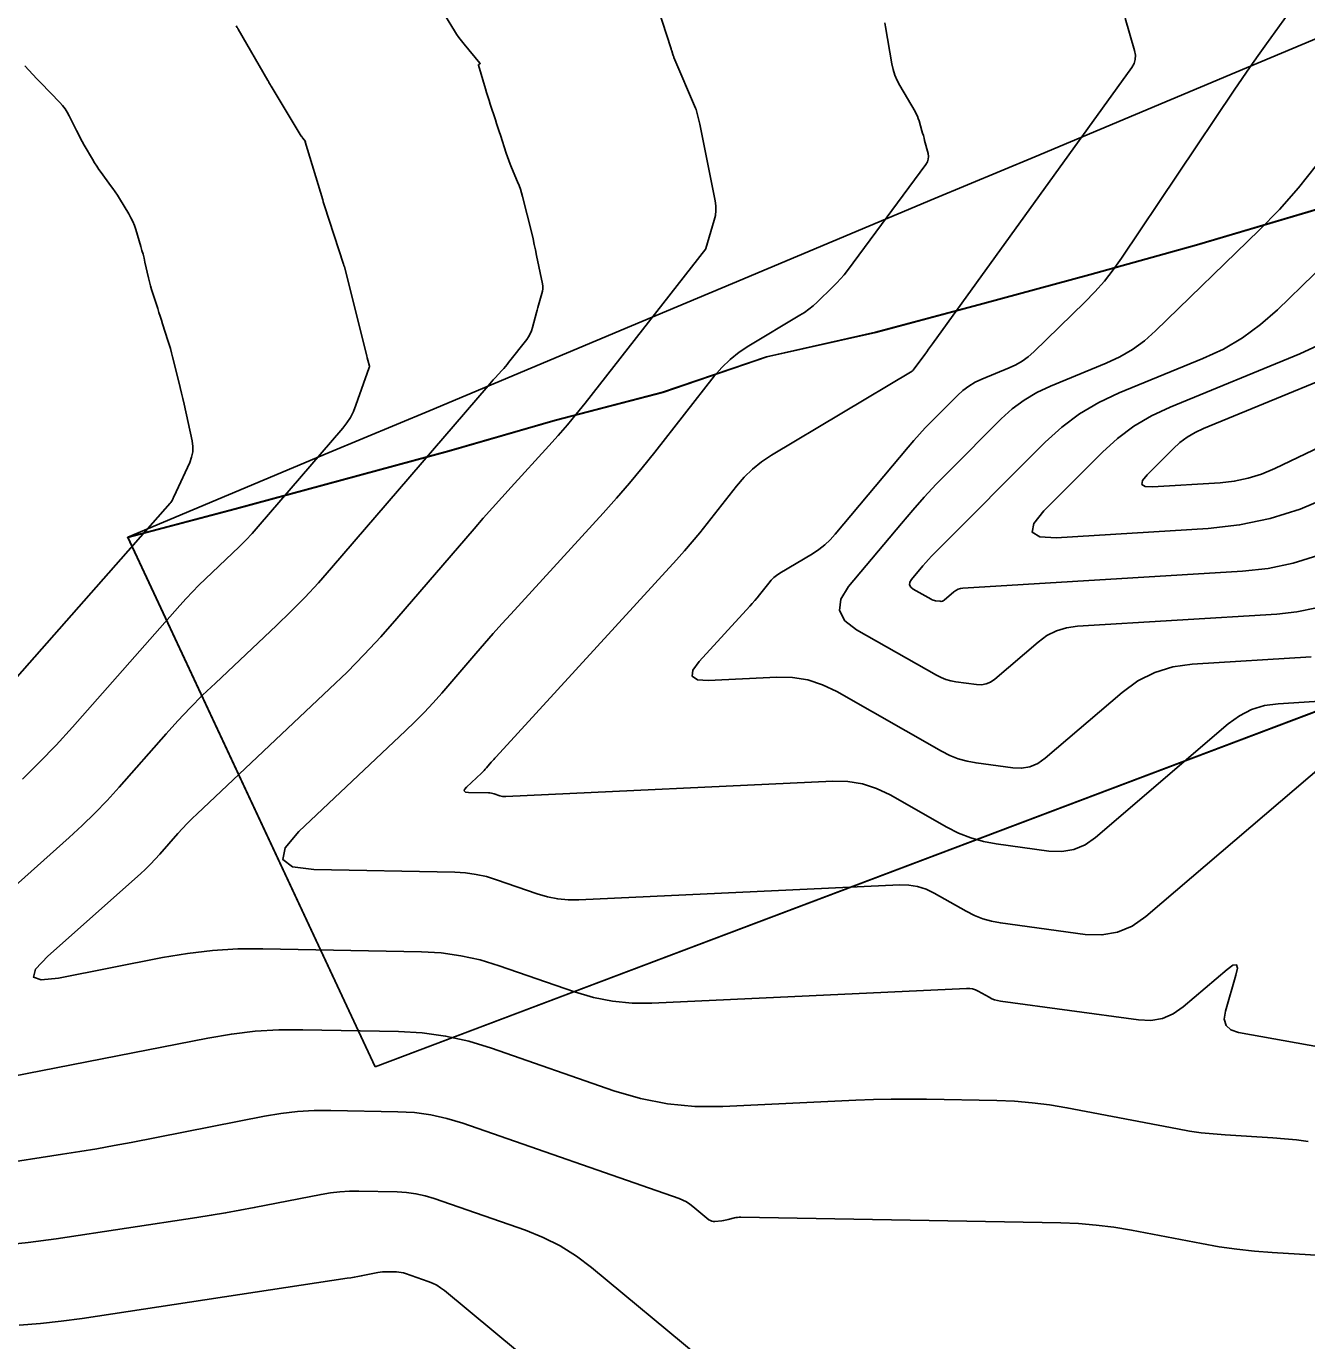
# Model space of a CAD drawing. Extents: x 1354696 to 1366163, y 660729 to 670380.
# Drawn here: x 1360936.9 to 1360995.6, y 664483.3 to 664543.4 of the extents above; entities that cross this region are included whole.
import ezdxf

# ---------------------------------------------------------------- set-up
doc = ezdxf.new("R2010")
doc.units = 0
doc.layers.add('R_Contours', color=7, linetype='Continuous')
doc.layers.add('R_Erosion', color=7, linetype='Continuous')

msp = doc.modelspace()

# ---------------------------------------------------------------- linework, layer by layer
at = {"layer": 'R_Contours'}
for points in [[(1360995.922, 664545.679), (1360993.73, 664542.637), (1360993.355, 664542.111), (1360992.984, 664541.583), (1360992.618, 664541.051), (1360992.256, 664540.516), (1360987.097, 664532.825), (1360986.717, 664532.289), (1360986.311, 664531.776), (1360985.878, 664531.285), (1360985.42, 664530.815), (1360983.077, 664528.54), (1360982.823, 664528.316), (1360982.552, 664528.119), (1360982.263, 664527.949), (1360981.957, 664527.806), (1360980.695, 664527.288), (1360980.389, 664527.145), (1360980.102, 664526.973), (1360979.833, 664526.774), (1360979.583, 664526.546), (1360978.387, 664525.348), (1360978.111, 664525.065), (1360977.841, 664524.776), (1360977.578, 664524.481), (1360977.321, 664524.181), (1360973.991, 664520.189), (1360973.758, 664519.933), (1360973.507, 664519.699), (1360973.236, 664519.487), (1360972.946, 664519.297), (1360971.446, 664518.402), (1360971.305, 664518.308), (1360971.173, 664518.203), (1360971.052, 664518.086), (1360970.941, 664517.956), (1360970.519, 664517.417), (1360970.412, 664517.283), (1360970.303, 664517.151), (1360970.191, 664517.022), (1360970.077, 664516.894), (1360967.763, 664514.366), (1360967.47, 664513.964), (1360967.44, 664513.686), (1360967.673, 664513.53), (1360968.169, 664513.498), (1360971.312, 664513.646), (1360972.033, 664513.631), (1360972.73, 664513.517), (1360973.403, 664513.303), (1360974.053, 664512.99), (1360978.859, 664510.256), (1360979.234, 664510.065), (1360979.621, 664509.913), (1360980.021, 664509.799), (1360980.434, 664509.723), (1360982.113, 664509.495), (1360982.52, 664509.48), (1360982.903, 664509.548), (1360983.262, 664509.698), (1360983.596, 664509.932), (1360987.12, 664512.946), (1360987.842, 664513.473), (1360988.619, 664513.866), (1360989.449, 664514.123), (1360990.335, 664514.246), (1360995.779, 664514.578)], [(1361017.406, 664492.911), (1360992.456, 664497.376), (1360992.101, 664497.493), (1360991.882, 664497.696), (1360991.799, 664497.982), (1360991.852, 664498.352), (1360992.336, 664500.003), (1360992.401, 664500.329), (1360992.354, 664500.482), (1360992.196, 664500.462), (1360991.925, 664500.269), (1360989.92, 664498.555), (1360989.461, 664498.233), (1360988.967, 664498.026), (1360988.44, 664497.933), (1360987.879, 664497.954), (1360981.558, 664498.811), (1360981.419, 664498.837), (1360981.285, 664498.875), (1360981.155, 664498.926), (1360981.029, 664498.99), (1360980.535, 664499.272), (1360980.409, 664499.332), (1360980.278, 664499.374), (1360980.143, 664499.396), (1360980.003, 664499.399), (1360965.594, 664498.721), (1360964.687, 664498.721), (1360963.794, 664498.806), (1360962.912, 664498.978), (1360962.043, 664499.235), (1360958.592, 664500.436), (1360957.723, 664500.701), (1360956.841, 664500.896), (1360955.947, 664501.019), (1360955.04, 664501.072), (1360947.784, 664501.211), (1360946.628, 664501.203), (1360945.476, 664501.133), (1360944.331, 664501.001), (1360943.19, 664500.809), (1360938.427, 664499.873), (1360937.622, 664499.783), (1360937.272, 664499.919), (1360937.375, 664500.281), (1360937.933, 664500.868), (1360942.171, 664504.648), (1360942.403, 664504.861), (1360942.628, 664505.08), (1360942.847, 664505.307), (1360943.058, 664505.54), (1360943.891, 664506.485), (1360944.102, 664506.719), (1360944.318, 664506.948), (1360944.54, 664507.171), (1360944.767, 664507.39), (1360950.837, 664513.106), (1360951.639, 664513.882), (1360952.42, 664514.677), (1360953.179, 664515.493), (1360953.918, 664516.329), (1360957.448, 664520.435), (1360957.867, 664520.919), (1360958.291, 664521.4), (1360958.717, 664521.877), (1360959.148, 664522.351), (1360960.878, 664524.241), (1360961.305, 664524.717), (1360961.724, 664525.202), (1360962.132, 664525.694), (1360962.532, 664526.194), (1360968.059, 664533.264), (1360968.061, 664533.27), (1360968.449, 664534.572), (1360968.5, 664534.79), (1360968.524, 664535.009), (1360968.521, 664535.229), (1360968.49, 664535.451), (1360967.784, 664538.97), (1360967.772, 664539.032), (1360967.758, 664539.093), (1360967.744, 664539.154), (1360967.729, 664539.215), (1360967.669, 664539.457), (1360967.653, 664539.518), (1360967.634, 664539.577), (1360967.613, 664539.636), (1360967.59, 664539.694), (1360966.604, 664542.015), (1360966.591, 664542.048), (1360966.578, 664542.081), (1360966.566, 664542.114), (1360966.555, 664542.147), (1360966.501, 664542.315), (1360966.479, 664542.381), (1360966.468, 664542.415), (1360965.643, 664544.961)], [(1360931.353, 664499.564), (1360938.91, 664506.303), (1360939.508, 664506.853), (1360940.089, 664507.42), (1360940.653, 664508.004), (1360941.199, 664508.605), (1360943.349, 664511.045), (1360943.893, 664511.648), (1360944.451, 664512.238), (1360945.023, 664512.816), (1360945.608, 664513.379), (1360948.409, 664516.017), (1360949.065, 664516.651), (1360949.703, 664517.301), (1360950.324, 664517.968), (1360950.927, 664518.652), (1360958.096, 664526.99), (1360958.173, 664527.079), (1360958.251, 664527.167), (1360958.33, 664527.255), (1360958.409, 664527.343), (1360958.728, 664527.691), (1360958.807, 664527.779), (1360958.884, 664527.868), (1360958.959, 664527.959), (1360959.033, 664528.051), (1360959.859, 664529.108), (1360959.948, 664529.234), (1360960.023, 664529.368), (1360960.083, 664529.509), (1360960.129, 664529.657), (1360960.307, 664530.347), (1360960.335, 664530.456), (1360960.365, 664530.565), (1360960.396, 664530.673), (1360960.427, 664530.781), (1360960.556, 664531.214), (1360960.582, 664531.322), (1360960.594, 664531.431), (1360960.592, 664531.541), (1360960.576, 664531.651), (1360960.315, 664532.955), (1360960.263, 664533.209), (1360960.207, 664533.462), (1360960.149, 664533.715), (1360960.088, 664533.967), (1360959.67, 664535.647), (1360959.623, 664535.819), (1360959.571, 664535.988), (1360959.511, 664536.155), (1360959.445, 664536.319), (1360959.167, 664536.974), (1360959.099, 664537.138), (1360959.036, 664537.304), (1360958.975, 664537.471), (1360958.919, 664537.639), (1360958.656, 664538.454), (1360958.598, 664538.632), (1360958.541, 664538.81), (1360958.483, 664538.987), (1360958.426, 664539.165), (1360958.195, 664539.875), (1360958.138, 664540.053), (1360958.082, 664540.231), (1360958.027, 664540.41), (1360957.973, 664540.588), (1360957.65, 664541.667), (1360957.649, 664541.678), (1360957.651, 664541.688), (1360957.657, 664541.696), (1360957.667, 664541.702), (1360957.714, 664541.723), (1360957.723, 664541.729), (1360957.727, 664541.736), (1360957.727, 664541.744), (1360957.721, 664541.753), (1360956.993, 664542.625), (1360956.874, 664542.773), (1360956.76, 664542.926), (1360956.653, 664543.083), (1360956.551, 664543.244), (1360956.147, 664543.911)], [(1360936.775, 664508.984), (1360937.559, 664509.75), (1360938.32, 664510.539), (1360939.058, 664511.352), (1360943.979, 664516.935), (1360944.263, 664517.25), (1360944.555, 664517.558), (1360944.853, 664517.859), (1360945.158, 664518.154), (1360946.395, 664519.318), (1360946.7, 664519.613), (1360946.997, 664519.915), (1360947.285, 664520.226), (1360947.566, 664520.544), (1360951.44, 664525.049), (1360951.628, 664525.289), (1360951.79, 664525.542), (1360951.929, 664525.81), (1360952.042, 664526.092), (1360952.649, 664527.819), (1360952.652, 664527.829), (1360952.66, 664527.844), (1360952.661, 664527.847), (1360952.661, 664527.85), (1360952.661, 664527.853), (1360952.661, 664527.856), (1360952.657, 664527.876), (1360952.655, 664527.882), (1360952.585, 664528.163), (1360952.561, 664528.259), (1360952.537, 664528.355), (1360951.537, 664532.375), (1360951.532, 664532.39), (1360951.528, 664532.405), (1360951.522, 664532.42), (1360951.517, 664532.435), (1360951.492, 664532.493), (1360951.486, 664532.507), (1360951.48, 664532.522), (1360951.475, 664532.537), (1360951.47, 664532.552), (1360950.606, 664535.227), (1360950.577, 664535.316), (1360950.548, 664535.405), (1360950.541, 664535.427), (1360950.534, 664535.449), (1360950.527, 664535.472), (1360950.521, 664535.494), (1360949.722, 664538.162), (1360949.722, 664538.164), (1360949.722, 664538.165), (1360949.723, 664538.167), (1360949.724, 664538.168), (1360949.732, 664538.171), (1360949.734, 664538.172), (1360949.735, 664538.173), (1360949.734, 664538.175), (1360949.733, 664538.176), (1360949.614, 664538.319), (1360949.594, 664538.344), (1360949.575, 664538.369), (1360949.557, 664538.395), (1360949.54, 664538.422), (1360948.161, 664540.699), (1360948.148, 664540.721), (1360948.135, 664540.743), (1360948.123, 664540.765), (1360948.11, 664540.787), (1360948.061, 664540.877), (1360948.048, 664540.899), (1360948.036, 664540.921), (1360948.023, 664540.943), (1360948.011, 664540.965), (1360946.651, 664543.318), (1360946.64, 664543.337), (1360946.629, 664543.355), (1360946.617, 664543.373), (1360946.605, 664543.39), (1360946.556, 664543.46)], [(1360997.084, 664510.277), (1360988.213, 664502.69), (1360987.587, 664502.252), (1360986.915, 664501.97), (1360986.198, 664501.843), (1360985.434, 664501.872), (1360981.552, 664502.399), (1360981.14, 664502.474), (1360980.742, 664502.588), (1360980.356, 664502.739), (1360979.983, 664502.929), (1360978.517, 664503.763), (1360978.144, 664503.943), (1360977.757, 664504.066), (1360977.356, 664504.131), (1360976.942, 664504.14), (1360962.247, 664503.448), (1360961.759, 664503.448), (1360961.279, 664503.495), (1360960.805, 664503.587), (1360960.338, 664503.725), (1360958.482, 664504.371), (1360958.015, 664504.513), (1360957.541, 664504.618), (1360957.06, 664504.684), (1360956.573, 664504.713), (1360950.108, 664504.836), (1360949.135, 664504.964), (1360948.698, 664505.298), (1360948.797, 664505.838), (1360949.433, 664506.586), (1360954.314, 664511.182), (1360954.745, 664511.599), (1360955.164, 664512.027), (1360955.573, 664512.465), (1360955.969, 664512.915), (1360957.534, 664514.734), (1360957.927, 664515.188), (1360958.323, 664515.638), (1360958.723, 664516.085), (1360959.127, 664516.529), (1360963.363, 664521.157), (1360963.973, 664521.837), (1360964.571, 664522.529), (1360965.154, 664523.232), (1360965.725, 664523.947), (1360968.444, 664527.425), (1360968.791, 664527.829), (1360969.17, 664528.197), (1360969.582, 664528.527), (1360970.027, 664528.821), (1360972.361, 664530.214), (1360972.573, 664530.349), (1360972.776, 664530.495), (1360972.971, 664530.652), (1360973.157, 664530.821), (1360973.884, 664531.517), (1360974.062, 664531.695), (1360974.232, 664531.88), (1360974.394, 664532.071), (1360974.547, 664532.27), (1360978.14, 664537.115), (1360978.209, 664537.232), (1360978.248, 664537.355), (1360978.258, 664537.483), (1360978.237, 664537.617), (1360978.081, 664538.212), (1360978.051, 664538.325), (1360978.021, 664538.438), (1360977.989, 664538.551), (1360977.957, 664538.664), (1360977.826, 664539.115), (1360977.79, 664539.226), (1360977.747, 664539.334), (1360977.698, 664539.44), (1360977.642, 664539.543), (1360976.945, 664540.734), (1360976.82, 664540.97), (1360976.718, 664541.215), (1360976.639, 664541.468), (1360976.582, 664541.729), (1360976.292, 664543.424), (1360976.255, 664543.605)], [(1360987.254, 664543.814), (1360987.694, 664542.332), (1360987.732, 664542.128), (1360987.723, 664541.932), (1360987.667, 664541.743), (1360987.564, 664541.563), (1360978.44, 664528.9), (1360978.352, 664528.778), (1360978.263, 664528.656), (1360978.175, 664528.535), (1360978.085, 664528.414), (1360977.554, 664527.698), (1360977.551, 664527.693), (1360977.547, 664527.689), (1360977.544, 664527.685), (1360977.54, 664527.681), (1360977.524, 664527.666), (1360977.52, 664527.663), (1360977.516, 664527.659), (1360977.512, 664527.656), (1360977.507, 664527.653), (1360971.061, 664523.805), (1360970.611, 664523.508), (1360970.195, 664523.174), (1360969.811, 664522.802), (1360969.46, 664522.393), (1360968.122, 664520.682), (1360967.783, 664520.258), (1360967.437, 664519.84), (1360967.082, 664519.429), (1360966.72, 664519.025), (1360958.463, 664510.006), (1360958.407, 664509.944), (1360958.351, 664509.881), (1360958.295, 664509.818), (1360958.24, 664509.755), (1360958.021, 664509.5), (1360957.966, 664509.437), (1360957.909, 664509.376), (1360957.85, 664509.316), (1360957.79, 664509.258), (1360957.107, 664508.615), (1360957.018, 664508.511), (1360957.004, 664508.435), (1360957.065, 664508.388), (1360957.202, 664508.371), (1360958.106, 664508.353), (1360958.174, 664508.349), (1360958.241, 664508.34), (1360958.308, 664508.325), (1360958.373, 664508.305), (1360958.632, 664508.215), (1360958.698, 664508.196), (1360958.764, 664508.183), (1360958.831, 664508.176), (1360958.899, 664508.176), (1360973.88, 664508.882), (1360974.569, 664508.867), (1360975.235, 664508.758), (1360975.879, 664508.553), (1360976.499, 664508.254), (1360979.098, 664506.776), (1360979.636, 664506.503), (1360980.193, 664506.284), (1360980.768, 664506.12), (1360981.362, 664506.011), (1360983.774, 664505.684), (1360984.359, 664505.662), (1360984.909, 664505.759), (1360985.424, 664505.975), (1360985.904, 664506.311), (1360991.979, 664511.506), (1360992.492, 664511.881), (1360993.044, 664512.159), (1360993.634, 664512.342), (1360994.263, 664512.43), (1360997.352, 664512.618)], [(1360936.876, 664541.638), (1360937.058, 664541.438), (1360937.242, 664541.24), (1360937.428, 664541.044), (1360937.615, 664540.849), (1360938.483, 664539.959), (1360938.608, 664539.82), (1360938.722, 664539.671), (1360938.824, 664539.515), (1360938.913, 664539.35), (1360939.248, 664538.668), (1360939.332, 664538.501), (1360939.419, 664538.336), (1360939.509, 664538.172), (1360939.601, 664538.01), (1360939.982, 664537.355), (1360940.075, 664537.199), (1360940.173, 664537.045), (1360940.274, 664536.895), (1360940.38, 664536.747), (1360940.811, 664536.161), (1360940.917, 664536.013), (1360941.02, 664535.863), (1360941.12, 664535.711), (1360941.216, 664535.556), (1360941.644, 664534.852), (1360941.74, 664534.681), (1360941.825, 664534.506), (1360941.899, 664534.325), (1360941.961, 664534.139), (1360942.193, 664533.364), (1360942.245, 664533.186), (1360942.293, 664533.008), (1360942.339, 664532.829), (1360942.381, 664532.649), (1360942.546, 664531.925), (1360942.588, 664531.747), (1360942.635, 664531.57), (1360942.685, 664531.394), (1360942.739, 664531.218), (1360942.964, 664530.52), (1360943.02, 664530.345), (1360943.076, 664530.171), (1360943.132, 664529.996), (1360943.188, 664529.821), (1360943.433, 664529.059), (1360943.491, 664528.873), (1360943.546, 664528.686), (1360943.598, 664528.499), (1360943.646, 664528.311), (1360943.934, 664527.162), (1360943.996, 664526.908), (1360944.057, 664526.653), (1360944.115, 664526.397), (1360944.172, 664526.142), (1360944.538, 664524.461), (1360944.573, 664524.207), (1360944.567, 664523.957), (1360944.519, 664523.712), (1360944.429, 664523.472), (1360943.809, 664522.131), (1360943.788, 664522.087), (1360943.767, 664522.042), (1360943.747, 664521.997), (1360943.726, 664521.952), (1360943.644, 664521.772), (1360943.621, 664521.729), (1360943.596, 664521.687), (1360943.568, 664521.647), (1360943.537, 664521.609), (1360935.971, 664513.024)], [(1361002.552, 664538.546), (1360994.235, 664530.47), (1360993.463, 664529.787), (1360992.637, 664529.187), (1360991.758, 664528.67), (1360990.824, 664528.234), (1360986.983, 664526.657), (1360986.051, 664526.22), (1360985.176, 664525.698), (1360984.357, 664525.09), (1360983.595, 664524.398), (1360978.526, 664519.319), (1360978.39, 664519.18), (1360978.258, 664519.039), (1360978.129, 664518.894), (1360978.003, 664518.747), (1360977.482, 664518.122), (1360977.403, 664517.994), (1360977.39, 664517.877), (1360977.443, 664517.773), (1360977.562, 664517.681), (1360978.382, 664517.215), (1360978.429, 664517.191), (1360978.478, 664517.171), (1360978.528, 664517.157), (1360978.58, 664517.147), (1360978.791, 664517.119), (1360978.843, 664517.117), (1360978.891, 664517.125), (1360978.936, 664517.144), (1360978.978, 664517.174), (1360979.422, 664517.553), (1360979.513, 664517.62), (1360979.611, 664517.669), (1360979.715, 664517.702), (1360979.827, 664517.717), (1360992.633, 664518.498), (1360993.81, 664518.627), (1360994.958, 664518.865), (1360996.078, 664519.215)], [(1360996.018, 664537.087), (1360995.197, 664536.049), (1360994.322, 664535.055), (1360993.394, 664534.106), (1360988.656, 664529.505), (1360988.143, 664529.052), (1360987.595, 664528.653), (1360987.011, 664528.309), (1360986.391, 664528.02), (1360983.839, 664526.972), (1360983.22, 664526.682), (1360982.639, 664526.335), (1360982.095, 664525.932), (1360981.589, 664525.472), (1360979.171, 664523.049), (1360978.612, 664522.477), (1360978.066, 664521.892), (1360977.534, 664521.296), (1360977.014, 664520.687), (1360974.6, 664517.793), (1360974.246, 664517.219), (1360974.188, 664516.699), (1360974.425, 664516.232), (1360974.957, 664515.819), (1360978.62, 664513.735), (1360978.831, 664513.628), (1360979.049, 664513.542), (1360979.275, 664513.478), (1360979.507, 664513.435), (1360980.452, 664513.307), (1360980.681, 664513.298), (1360980.897, 664513.337), (1360981.099, 664513.421), (1360981.287, 664513.553), (1360983.271, 664515.25), (1360983.678, 664515.547), (1360984.115, 664515.767), (1360984.582, 664515.912), (1360985.081, 664515.982), (1360994.206, 664516.538), (1360995.123, 664516.638), (1360996.017, 664516.824)], [(1360996.505, 664529.03), (1360995.258, 664528.448), (1360989.315, 664526.008), (1360988.464, 664525.609), (1360987.665, 664525.132), (1360986.917, 664524.577), (1360986.221, 664523.945), (1360983.542, 664521.26), (1360983.074, 664520.68), (1360983.01, 664520.282), (1360983.351, 664520.067), (1360984.095, 664520.033), (1360991.06, 664520.458), (1360992.497, 664520.615), (1360993.9, 664520.906), (1360995.267, 664521.333), (1360996.599, 664521.895)], [(1361005.052, 664528.435), (1360994.112, 664523.197), (1360993.51, 664522.943), (1360992.892, 664522.75), (1360992.259, 664522.619), (1360991.609, 664522.548), (1360988.511, 664522.359), (1360988.179, 664522.374), (1360988.027, 664522.47), (1360988.055, 664522.648), (1360988.264, 664522.907), (1360989.461, 664524.107), (1360989.772, 664524.389), (1360990.106, 664524.637), (1360990.464, 664524.85), (1360990.844, 664525.029), (1360999.692, 664528.662)], [(1360995.648, 664492.384), (1360995.107, 664492.457), (1360994.563, 664492.514), (1360994.018, 664492.556), (1360991.833, 664492.69), (1360991.288, 664492.732), (1360990.745, 664492.791), (1360990.204, 664492.868), (1360989.665, 664492.962), (1360984.593, 664493.931), (1360983.798, 664494.065), (1360982.999, 664494.166), (1360982.196, 664494.232), (1360981.39, 664494.263), (1360978.159, 664494.321), (1360977.351, 664494.329), (1360976.544, 664494.324), (1360975.736, 664494.306), (1360974.929, 664494.274), (1360968.84, 664493.988), (1360967.565, 664493.988), (1360966.307, 664494.108), (1360965.067, 664494.35), (1360963.844, 664494.712), (1360958.248, 664496.66), (1360957.206, 664496.978), (1360956.148, 664497.211), (1360955.075, 664497.359), (1360953.987, 664497.422), (1360949.604, 664497.506), (1360948.51, 664497.498), (1360947.422, 664497.432), (1360946.339, 664497.308), (1360945.261, 664497.126), (1360934.865, 664495.084)], [(1360999.78, 664486.95), (1360993.99, 664487.306), (1360993.177, 664487.369), (1360992.368, 664487.457), (1360991.561, 664487.572), (1360990.758, 664487.712), (1360987.551, 664488.324), (1360986.748, 664488.46), (1360985.941, 664488.561), (1360985.13, 664488.628), (1360984.316, 664488.66), (1360969.659, 664488.924), (1360969.586, 664488.923), (1360969.514, 664488.916), (1360969.442, 664488.905), (1360969.371, 664488.889), (1360969.087, 664488.813), (1360969.016, 664488.795), (1360968.944, 664488.781), (1360968.872, 664488.769), (1360968.8, 664488.76), (1360968.481, 664488.726), (1360968.405, 664488.725), (1360968.335, 664488.738), (1360968.268, 664488.766), (1360968.206, 664488.809), (1360967.474, 664489.416), (1360967.328, 664489.526), (1360967.174, 664489.622), (1360967.012, 664489.704), (1360966.842, 664489.772), (1360956.938, 664493.22), (1360956.208, 664493.442), (1360955.469, 664493.605), (1360954.718, 664493.709), (1360953.957, 664493.753), (1360950.891, 664493.812), (1360950.127, 664493.806), (1360949.366, 664493.76), (1360948.608, 664493.673), (1360947.854, 664493.546), (1360941.752, 664492.347), (1360940.969, 664492.198), (1360940.184, 664492.057), (1360939.398, 664491.925), (1360938.61, 664491.801), (1360935.455, 664491.325)], [(1360935.731, 664487.621), (1360937.028, 664487.759), (1360938.322, 664487.935), (1360944.758, 664488.908), (1360945.416, 664489.011), (1360946.073, 664489.121), (1360946.728, 664489.239), (1360947.383, 664489.363), (1360950.447, 664489.965), (1360950.877, 664490.038), (1360951.309, 664490.087), (1360951.743, 664490.114), (1360952.179, 664490.117), (1360953.927, 664490.084), (1360954.361, 664490.058), (1360954.789, 664489.999), (1360955.211, 664489.906), (1360955.627, 664489.779), (1360959.806, 664488.325), (1360960.62, 664488), (1360961.397, 664487.608), (1360962.134, 664487.146), (1360962.833, 664486.617), (1360967.756, 664482.534)], [(1360936.629, 664483.985), (1360937.592, 664484.059), (1360938.552, 664484.162), (1360939.51, 664484.292), (1360951.639, 664486.124), (1360951.801, 664486.15), (1360951.963, 664486.177), (1360952.124, 664486.206), (1360952.285, 664486.237), (1360953.04, 664486.385), (1360953.146, 664486.403), (1360953.253, 664486.415), (1360953.36, 664486.422), (1360953.467, 664486.422), (1360953.898, 664486.414), (1360954.005, 664486.408), (1360954.11, 664486.393), (1360954.214, 664486.37), (1360954.316, 664486.339), (1360955.346, 664485.981), (1360955.547, 664485.901), (1360955.738, 664485.804), (1360955.92, 664485.691), (1360956.092, 664485.56), (1360967.305, 664476.26)]]:
    msp.add_lwpolyline(points, dxfattribs=at)
at = {"layer": 'R_Erosion'}
for p, q in [((1361140.557, 664566.69), (1360952.917, 664495.813)), ((1360952.923, 664495.8), (1361140.563, 664566.677)), ((1360941.59, 664520.054), (1360941.584, 664520.067)), ((1360952.917, 664495.813), (1360941.584, 664520.067)), ((1360941.596, 664520.041), (1360941.59, 664520.054)), ((1360941.59, 664520.054), (1360941.59, 664520.054)), ((1360941.59, 664520.054), (1360952.923, 664495.8))]:
    msp.add_line(p, q, dxfattribs=at)
for points in [[(1361029.699, 664557.013), (1361029.264, 664556.831), (1361024.65, 664554.895), (1361020.036, 664552.96), (1361015.421, 664551.024), (1361010.807, 664549.088), (1361006.192, 664547.153), (1361001.578, 664545.217), (1360996.963, 664543.282), (1360992.349, 664541.346), (1360987.734, 664539.41), (1360983.12, 664537.475), (1360978.505, 664535.539), (1360973.891, 664533.603), (1360969.276, 664531.668), (1360964.662, 664529.732), (1360960.047, 664527.796), (1360955.433, 664525.861), (1360950.818, 664523.925), (1360946.204, 664521.99), (1360941.59, 664520.054)], [(1360941.59, 664520.054), (1360946.204, 664521.99), (1360950.818, 664523.925), (1360955.433, 664525.861), (1360960.047, 664527.796), (1360964.662, 664529.732), (1360969.276, 664531.668), (1360973.891, 664533.603), (1360978.505, 664535.539), (1360983.12, 664537.475), (1360987.734, 664539.41), (1360992.349, 664541.346), (1360996.963, 664543.282)], [(1361000.222, 664536.307), (1360995.373, 664534.875), (1360990.523, 664533.442), (1360985.639, 664532.083), (1360980.743, 664530.75), (1360975.835, 664529.444), (1360970.842, 664528.318), (1360966.08, 664526.697), (1360961.161, 664525.415), (1360956.297, 664524.012), (1360951.399, 664522.684), (1360946.5, 664521.356), (1360941.59, 664520.054)], [(1360941.59, 664520.054), (1360946.5, 664521.356), (1360951.399, 664522.684), (1360956.297, 664524.012), (1360961.161, 664525.415), (1360966.08, 664526.697), (1360970.842, 664528.318), (1360975.835, 664529.444), (1360980.743, 664530.75), (1360985.639, 664532.083), (1360990.523, 664533.442), (1360995.373, 664534.875), (1361000.222, 664536.307)], [(1361000.228, 664536.295), (1360995.379, 664534.862), (1360990.529, 664533.429), (1360985.645, 664532.07), (1360980.749, 664530.737), (1360975.841, 664529.431), (1360970.848, 664528.305), (1360966.086, 664526.684), (1360961.167, 664525.402), (1360956.303, 664523.999), (1360951.405, 664522.671), (1360946.506, 664521.343), (1360941.596, 664520.041)]]:
    msp.add_lwpolyline(points, dxfattribs=at)

doc.saveas('drawing.dxf')
